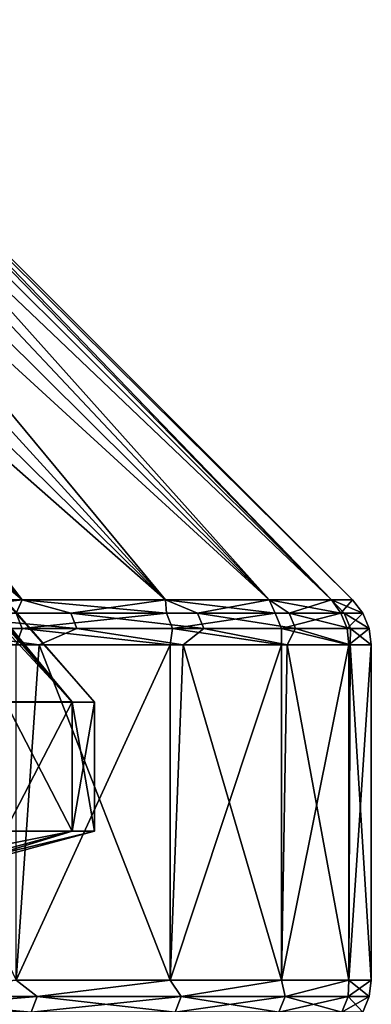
# Model space of a CAD drawing. Header units: millimetres. Extents: x -139 to 106, y -8 to 139.
# Tile 382 of 459: x 37.4 to 39.05, y 134.45 to 139.08. Entities that reach past the tile are written whole.
import ezdxf

# ---------------------------------------------------------------- set-up
doc = ezdxf.new("R2010")
doc.units = ezdxf.units.MM
doc.header["$LTSCALE"] = 53.842063
for name, color, linetype in [('340', 7, 'CONTINUOUS'), ('341', 7, 'CONTINUOUS'), ('342', 7, 'CONTINUOUS'), ('343', 7, 'CONTINUOUS'), ('344', 7, 'CONTINUOUS'), ('345', 7, 'CONTINUOUS'), ('346', 7, 'CONTINUOUS'), ('353', 7, 'CONTINUOUS'), ('357', 7, 'CONTINUOUS'), ('358', 7, 'CONTINUOUS'), ('359', 7, 'CONTINUOUS')]:
    doc.layers.add(name, color=color, linetype=linetype)

msp = doc.modelspace()

# ---------------------------------------------------------------- linework, layer by layer
at = {"layer": '340', "color": 8, "linetype": 'CONTINUOUS'}
for points in [[(37.4807, 134.4856, 7.3375), (37.3822, 134.5629, 7.579), (36.6234, 134.4856, 9.0199), (37.4807, 134.4856, 7.3375)], [(38.1056, 134.5629, 5.7634), (37.3822, 134.5629, 7.579), (37.4807, 134.4856, 7.3375), (38.1056, 134.5629, 5.7634)], [(38.1574, 134.4856, 5.5746), (38.1056, 134.5629, 5.7634), (37.4807, 134.4856, 7.3375), (38.1574, 134.4856, 5.5746)], [(38.6284, 134.5629, 3.8802), (38.1056, 134.5629, 5.7634), (38.1574, 134.4856, 5.5746), (38.6284, 134.5629, 3.8802)], [(38.6461, 134.4856, 3.7507), (38.6284, 134.5629, 3.8802), (38.1574, 134.4856, 5.5746), (38.6461, 134.4856, 3.7507)], [(38.9446, 134.5629, 1.9515), (38.6284, 134.5629, 3.8802), (38.6461, 134.4856, 3.7507), (38.9446, 134.5629, 1.9515)], [(38.9415, 134.4856, 1.8857), (38.9446, 134.5629, 1.9515), (38.6461, 134.4856, 3.7507), (38.9415, 134.4856, 1.8857)], [(39.0403, 134.4856, 0), (38.9446, 134.5629, 1.9515), (38.9415, 134.4856, 1.8857), (39.0403, 134.4856, 0)], [(39.0504, 134.5629, 0), (38.9446, 134.5629, 1.9515), (39.0403, 134.4856, 0), (39.0504, 134.5629, 0)], [(37.4533, 134.4131, 7.3253), (36.6234, 134.4856, 9.0199), (36.5975, 134.4131, 9.005), (37.4533, 134.4131, 7.3253)], [(37.4807, 134.4856, 7.3375), (36.6234, 134.4856, 9.0199), (37.4533, 134.4131, 7.3253), (37.4807, 134.4856, 7.3375)], [(38.1289, 134.4131, 5.5654), (37.4807, 134.4856, 7.3375), (37.4533, 134.4131, 7.3253), (38.1289, 134.4131, 5.5654)], [(38.1574, 134.4856, 5.5746), (37.4807, 134.4856, 7.3375), (38.1289, 134.4131, 5.5654), (38.1574, 134.4856, 5.5746)], [(38.6168, 134.4131, 3.7445), (38.1574, 134.4856, 5.5746), (38.1289, 134.4131, 5.5654), (38.6168, 134.4131, 3.7445)], [(38.6461, 134.4856, 3.7507), (38.1574, 134.4856, 5.5746), (38.6168, 134.4131, 3.7445), (38.6461, 134.4856, 3.7507)], [(38.9117, 134.4131, 1.8825), (38.6461, 134.4856, 3.7507), (38.6168, 134.4131, 3.7445), (38.9117, 134.4131, 1.8825)], [(38.9415, 134.4856, 1.8857), (38.6461, 134.4856, 3.7507), (38.9117, 134.4131, 1.8825), (38.9415, 134.4856, 1.8857)], [(39.0104, 134.4131, 0), (38.9415, 134.4856, 1.8857), (38.9117, 134.4131, 1.8825), (39.0104, 134.4131, 0)], [(39.0403, 134.4856, 0), (38.9415, 134.4856, 1.8857), (39.0104, 134.4131, 0), (39.0403, 134.4856, 0)]]:
    msp.add_3dface(points, dxfattribs=at)
at = {"layer": '341', "color": 8, "linetype": 'CONTINUOUS'}
for points in [[(36.6234, 134.4856, -9.0199), (37.3822, 134.5629, -7.579), (37.4807, 134.4856, -7.3375), (36.6234, 134.4856, -9.0199)], [(37.3822, 134.5629, -7.579), (38.1056, 134.5629, -5.7634), (37.4807, 134.4856, -7.3375), (37.3822, 134.5629, -7.579)], [(37.4807, 134.4856, -7.3375), (38.1056, 134.5629, -5.7634), (38.1574, 134.4856, -5.5746), (37.4807, 134.4856, -7.3375)], [(38.1056, 134.5629, -5.7634), (38.6284, 134.5629, -3.8802), (38.1574, 134.4856, -5.5746), (38.1056, 134.5629, -5.7634)], [(38.1574, 134.4856, -5.5746), (38.6284, 134.5629, -3.8802), (38.6461, 134.4856, -3.7507), (38.1574, 134.4856, -5.5746)], [(38.6284, 134.5629, -3.8802), (38.9446, 134.5629, -1.9516), (38.6461, 134.4856, -3.7507), (38.6284, 134.5629, -3.8802)], [(38.6461, 134.4856, -3.7507), (38.9446, 134.5629, -1.9516), (38.9415, 134.4856, -1.8857), (38.6461, 134.4856, -3.7507)], [(39.0504, 134.5629, 0), (39.0403, 134.4856, 0), (38.9415, 134.4856, -1.8857), (39.0504, 134.5629, 0)], [(38.9446, 134.5629, -1.9516), (39.0504, 134.5629, 0), (38.9415, 134.4856, -1.8857), (38.9446, 134.5629, -1.9516)], [(36.6234, 134.4856, -9.0199), (37.4807, 134.4856, -7.3375), (36.5975, 134.4131, -9.005), (36.6234, 134.4856, -9.0199)], [(36.5975, 134.4131, -9.005), (37.4807, 134.4856, -7.3375), (37.4533, 134.4131, -7.3253), (36.5975, 134.4131, -9.005)], [(37.4807, 134.4856, -7.3375), (38.1574, 134.4856, -5.5746), (37.4533, 134.4131, -7.3253), (37.4807, 134.4856, -7.3375)], [(37.4533, 134.4131, -7.3253), (38.1574, 134.4856, -5.5746), (38.1289, 134.4131, -5.5654), (37.4533, 134.4131, -7.3253)], [(38.1574, 134.4856, -5.5746), (38.6461, 134.4856, -3.7507), (38.1289, 134.4131, -5.5654), (38.1574, 134.4856, -5.5746)], [(38.1289, 134.4131, -5.5654), (38.6461, 134.4856, -3.7507), (38.6168, 134.4131, -3.7445), (38.1289, 134.4131, -5.5654)], [(38.6461, 134.4856, -3.7507), (38.9415, 134.4856, -1.8857), (38.6168, 134.4131, -3.7445), (38.6461, 134.4856, -3.7507)], [(38.6168, 134.4131, -3.7445), (38.9415, 134.4856, -1.8857), (38.9117, 134.4131, -1.8825), (38.6168, 134.4131, -3.7445)], [(39.0403, 134.4856, 0), (39.0104, 134.4131, 0), (38.9117, 134.4131, -1.8825), (39.0403, 134.4856, 0)], [(38.9415, 134.4856, -1.8857), (39.0403, 134.4856, 0), (38.9117, 134.4131, -1.8825), (38.9415, 134.4856, -1.8857)]]:
    msp.add_3dface(points, dxfattribs=at)
at = {"layer": '342', "color": 8, "linetype": 'CONTINUOUS'}
for points in [[(38.1056, 134.5629, -5.7634), (37.3822, 134.5629, -7.579), (38.1056, 136.1386, -5.7634), (38.1056, 134.5629, -5.7634)], [(38.1056, 136.1386, -5.7634), (37.3822, 134.5629, -7.579), (37.3822, 136.1386, -7.579), (38.1056, 136.1386, -5.7634)], [(38.6284, 134.5629, -3.8802), (38.1056, 134.5629, -5.7634), (38.6284, 136.1386, -3.8802), (38.6284, 134.5629, -3.8802)], [(38.6284, 136.1386, -3.8802), (38.1056, 134.5629, -5.7634), (38.1056, 136.1386, -5.7634), (38.6284, 136.1386, -3.8802)], [(38.9446, 134.5629, -1.9516), (38.6284, 134.5629, -3.8802), (38.9446, 136.1386, -1.9516), (38.9446, 134.5629, -1.9516)], [(38.9446, 136.1386, -1.9516), (38.6284, 134.5629, -3.8802), (38.6284, 136.1386, -3.8802), (38.9446, 136.1386, -1.9516)], [(39.0504, 134.5629, 0), (38.9446, 134.5629, -1.9516), (39.0504, 136.1386, 0), (39.0504, 134.5629, 0)], [(39.0504, 136.1386, 0), (38.9446, 134.5629, -1.9516), (38.9446, 136.1386, -1.9516), (39.0504, 136.1386, 0)]]:
    msp.add_3dface(points, dxfattribs=at)
at = {"layer": '343', "color": 8, "linetype": 'CONTINUOUS'}
for points in [[(36.6322, 136.1386, 9.025), (37.3822, 134.5629, 7.579), (37.4899, 136.1386, 7.3416), (36.6322, 136.1386, 9.025)], [(37.3822, 134.5629, 7.579), (38.1056, 134.5629, 5.7634), (37.4899, 136.1386, 7.3416), (37.3822, 134.5629, 7.579)], [(37.4899, 136.1386, 7.3416), (38.1056, 134.5629, 5.7634), (38.167, 136.1386, 5.5778), (37.4899, 136.1386, 7.3416)], [(38.1056, 134.5629, 5.7634), (38.6284, 134.5629, 3.8802), (38.167, 136.1386, 5.5778), (38.1056, 134.5629, 5.7634)], [(38.167, 136.1386, 5.5778), (38.6284, 134.5629, 3.8802), (38.656, 136.1386, 3.7528), (38.167, 136.1386, 5.5778)], [(38.6284, 134.5629, 3.8802), (38.9446, 134.5629, 1.9515), (38.656, 136.1386, 3.7528), (38.6284, 134.5629, 3.8802)], [(38.656, 136.1386, 3.7528), (38.9446, 134.5629, 1.9515), (38.9516, 136.1386, 1.8867), (38.656, 136.1386, 3.7528)], [(38.9446, 134.5629, 1.9515), (39.0504, 134.5629, 0), (38.9516, 136.1386, 1.8867), (38.9446, 134.5629, 1.9515)], [(39.0504, 134.5629, 0), (39.0504, 136.1386, 0), (38.9516, 136.1386, 1.8867), (39.0504, 134.5629, 0)]]:
    msp.add_3dface(points, dxfattribs=at)
at = {"layer": '344', "color": 8, "linetype": 'CONTINUOUS'}
for points in [[(36.5561, 136.3508, -8.9811), (37.4097, 136.3508, -7.3059), (37.3827, 136.2887, -7.4815), (36.5561, 136.3508, -8.9811)], [(37.3827, 136.2887, -7.4815), (37.4097, 136.3508, -7.3059), (38.0886, 136.2887, -5.6875), (37.3827, 136.2887, -7.4815)], [(37.4097, 136.3508, -7.3059), (38.0834, 136.3508, -5.5506), (38.0886, 136.2887, -5.6875), (37.4097, 136.3508, -7.3059)], [(38.0834, 136.3508, -5.5506), (38.5701, 136.3508, -3.7346), (38.5986, 136.2887, -3.8283), (38.0834, 136.3508, -5.5506)], [(38.0886, 136.2887, -5.6875), (38.0834, 136.3508, -5.5506), (38.5986, 136.2887, -3.8283), (38.0886, 136.2887, -5.6875)], [(38.5701, 136.3508, -3.7346), (38.8642, 136.3508, -1.8776), (38.907, 136.2887, -1.9252), (38.5701, 136.3508, -3.7346)], [(38.5986, 136.2887, -3.8283), (38.5701, 136.3508, -3.7346), (38.907, 136.2887, -1.9252), (38.5986, 136.2887, -3.8283)], [(38.8642, 136.3508, -1.8776), (38.9626, 136.3508, 0), (38.907, 136.2887, -1.9252), (38.8642, 136.3508, -1.8776)], [(38.907, 136.2887, -1.9252), (38.9626, 136.3508, 0), (39.0102, 136.2887, 0), (38.907, 136.2887, -1.9252)], [(37.41, 136.2163, -7.494), (36.5149, 136.2163, -9.2052), (37.3827, 136.2887, -7.4815), (37.41, 136.2163, -7.494)], [(37.41, 136.2163, -7.494), (37.3827, 136.2887, -7.4815), (38.0886, 136.2887, -5.6875), (37.41, 136.2163, -7.494)], [(38.1171, 136.2163, -5.697), (37.41, 136.2163, -7.494), (38.0886, 136.2887, -5.6875), (38.1171, 136.2163, -5.697)], [(38.1171, 136.2163, -5.697), (38.0886, 136.2887, -5.6875), (38.5986, 136.2887, -3.8283), (38.1171, 136.2163, -5.697)], [(38.628, 136.2163, -3.8346), (38.1171, 136.2163, -5.697), (38.5986, 136.2887, -3.8283), (38.628, 136.2163, -3.8346)], [(38.628, 136.2163, -3.8346), (38.5986, 136.2887, -3.8283), (38.907, 136.2887, -1.9252), (38.628, 136.2163, -3.8346)], [(38.9369, 136.2163, -1.9284), (38.628, 136.2163, -3.8346), (38.907, 136.2887, -1.9252), (38.9369, 136.2163, -1.9284)], [(38.9369, 136.2163, -1.9284), (38.907, 136.2887, -1.9252), (39.0102, 136.2887, 0), (38.9369, 136.2163, -1.9284)], [(39.0402, 136.2163, 0), (38.9369, 136.2163, -1.9284), (39.0102, 136.2887, 0), (39.0402, 136.2163, 0)], [(37.41, 136.2163, -7.494), (37.3822, 136.1386, -7.579), (36.5149, 136.2163, -9.2052), (37.41, 136.2163, -7.494)], [(38.1056, 136.1386, -5.7634), (37.3822, 136.1386, -7.579), (37.41, 136.2163, -7.494), (38.1056, 136.1386, -5.7634)], [(38.1171, 136.2163, -5.697), (38.1056, 136.1386, -5.7634), (37.41, 136.2163, -7.494), (38.1171, 136.2163, -5.697)], [(38.6284, 136.1386, -3.8802), (38.1056, 136.1386, -5.7634), (38.1171, 136.2163, -5.697), (38.6284, 136.1386, -3.8802)], [(38.628, 136.2163, -3.8346), (38.6284, 136.1386, -3.8802), (38.1171, 136.2163, -5.697), (38.628, 136.2163, -3.8346)], [(38.9446, 136.1386, -1.9516), (38.6284, 136.1386, -3.8802), (38.628, 136.2163, -3.8346), (38.9446, 136.1386, -1.9516)], [(38.9369, 136.2163, -1.9284), (38.9446, 136.1386, -1.9516), (38.628, 136.2163, -3.8346), (38.9369, 136.2163, -1.9284)], [(39.0402, 136.2163, 0), (38.9446, 136.1386, -1.9516), (38.9369, 136.2163, -1.9284), (39.0402, 136.2163, 0)], [(39.0504, 136.1386, 0), (38.9446, 136.1386, -1.9516), (39.0402, 136.2163, 0), (39.0504, 136.1386, 0)]]:
    msp.add_3dface(points, dxfattribs=at)
at = {"layer": '345', "color": 8, "linetype": 'CONTINUOUS'}
for points in [[(37.4097, 136.3508, 7.3059), (36.5561, 136.3508, 8.9811), (36.8836, 136.2887, 8.4897), (37.4097, 136.3508, 7.3059)], [(37.6393, 136.2887, 6.892), (37.4097, 136.3508, 7.3059), (36.8836, 136.2887, 8.4897), (37.6393, 136.2887, 6.892)], [(38.0835, 136.3508, 5.5506), (37.4097, 136.3508, 7.3059), (37.6393, 136.2887, 6.892), (38.0835, 136.3508, 5.5506)], [(38.2347, 136.2887, 5.228), (38.0835, 136.3508, 5.5506), (37.6393, 136.2887, 6.892), (38.2347, 136.2887, 5.228)], [(38.5701, 136.3508, 3.7345), (38.0835, 136.3508, 5.5506), (38.2347, 136.2887, 5.228), (38.5701, 136.3508, 3.7345)], [(38.6642, 136.2887, 3.5135), (38.5701, 136.3508, 3.7345), (38.2347, 136.2887, 5.228), (38.6642, 136.2887, 3.5135)], [(38.8642, 136.3508, 1.8776), (38.5701, 136.3508, 3.7345), (38.6642, 136.2887, 3.5135), (38.8642, 136.3508, 1.8776)], [(38.9235, 136.2887, 1.7653), (38.8642, 136.3508, 1.8776), (38.6642, 136.2887, 3.5135), (38.9235, 136.2887, 1.7653)], [(39.0102, 136.2887, 0), (38.9626, 136.3508, 0), (38.8642, 136.3508, 1.8776), (39.0102, 136.2887, 0)], [(39.0102, 136.2887, 0), (38.8642, 136.3508, 1.8776), (38.9235, 136.2887, 1.7653), (39.0102, 136.2887, 0)], [(36.9101, 136.2163, 8.5039), (37.667, 136.2163, 6.9035), (36.8836, 136.2887, 8.4897), (36.9101, 136.2163, 8.5039)], [(37.667, 136.2163, 6.9035), (37.6393, 136.2887, 6.892), (36.8836, 136.2887, 8.4897), (37.667, 136.2163, 6.9035)], [(37.667, 136.2163, 6.9035), (38.2634, 136.2163, 5.2367), (37.6393, 136.2887, 6.892), (37.667, 136.2163, 6.9035)], [(38.2634, 136.2163, 5.2367), (38.2347, 136.2887, 5.228), (37.6393, 136.2887, 6.892), (38.2634, 136.2163, 5.2367)], [(38.2634, 136.2163, 5.2367), (38.6936, 136.2163, 3.5194), (38.2347, 136.2887, 5.228), (38.2634, 136.2163, 5.2367)], [(38.6936, 136.2163, 3.5194), (38.6642, 136.2887, 3.5135), (38.2347, 136.2887, 5.228), (38.6936, 136.2163, 3.5194)], [(38.6936, 136.2163, 3.5194), (38.9534, 136.2163, 1.7682), (38.6642, 136.2887, 3.5135), (38.6936, 136.2163, 3.5194)], [(38.9534, 136.2163, 1.7682), (38.9235, 136.2887, 1.7653), (38.6642, 136.2887, 3.5135), (38.9534, 136.2163, 1.7682)], [(39.0402, 136.2163, 0), (39.0102, 136.2887, 0), (38.9235, 136.2887, 1.7653), (39.0402, 136.2163, 0)], [(38.9534, 136.2163, 1.7682), (39.0402, 136.2163, 0), (38.9235, 136.2887, 1.7653), (38.9534, 136.2163, 1.7682)], [(36.6322, 136.1386, 9.025), (37.4899, 136.1386, 7.3416), (36.9101, 136.2163, 8.5039), (36.6322, 136.1386, 9.025)], [(36.9101, 136.2163, 8.5039), (37.4899, 136.1386, 7.3416), (37.667, 136.2163, 6.9035), (36.9101, 136.2163, 8.5039)], [(37.4899, 136.1386, 7.3416), (38.167, 136.1386, 5.5778), (37.667, 136.2163, 6.9035), (37.4899, 136.1386, 7.3416)], [(37.667, 136.2163, 6.9035), (38.167, 136.1386, 5.5778), (38.2634, 136.2163, 5.2367), (37.667, 136.2163, 6.9035)], [(38.167, 136.1386, 5.5778), (38.656, 136.1386, 3.7528), (38.2634, 136.2163, 5.2367), (38.167, 136.1386, 5.5778)], [(38.2634, 136.2163, 5.2367), (38.656, 136.1386, 3.7528), (38.6936, 136.2163, 3.5194), (38.2634, 136.2163, 5.2367)], [(38.656, 136.1386, 3.7528), (38.9516, 136.1386, 1.8867), (38.6936, 136.2163, 3.5194), (38.656, 136.1386, 3.7528)], [(38.6936, 136.2163, 3.5194), (38.9516, 136.1386, 1.8867), (38.9534, 136.2163, 1.7682), (38.6936, 136.2163, 3.5194)], [(38.9516, 136.1386, 1.8867), (39.0504, 136.1386, 0), (38.9534, 136.2163, 1.7682), (38.9516, 136.1386, 1.8867)], [(39.0504, 136.1386, 0), (39.0402, 136.2163, 0), (38.9534, 136.2163, 1.7682), (39.0504, 136.1386, 0)]]:
    msp.add_3dface(points, dxfattribs=at)
at = {"layer": '346', "color": 8, "linetype": 'CONTINUOUS'}
for points in [[(36.5561, 136.3508, 8.9811), (37.4097, 136.3508, 7.3059), (34.194, 139.0783, 7.6173), (36.5561, 136.3508, 8.9811)], [(34.194, 139.0783, 7.6173), (37.4097, 136.3508, 7.3059), (34.6146, 139.0783, 6.8373), (34.194, 139.0783, 7.6173)], [(37.4097, 136.3508, -7.3059), (36.5561, 136.3508, -8.9811), (34.6146, 139.0783, -6.8373), (37.4097, 136.3508, -7.3059)], [(34.9891, 139.0783, -6.0341), (37.4097, 136.3508, -7.3059), (34.6146, 139.0783, -6.8373), (34.9891, 139.0783, -6.0341)], [(34.6146, 139.0783, 6.8373), (37.4097, 136.3508, 7.3059), (34.9891, 139.0783, 6.0341), (34.6146, 139.0783, 6.8373)], [(35.3163, 139.0783, -5.2106), (37.4097, 136.3508, -7.3059), (34.9891, 139.0783, -6.0341), (35.3163, 139.0783, -5.2106)], [(37.4097, 136.3508, 7.3059), (38.0835, 136.3508, 5.5506), (34.9891, 139.0783, 6.0341), (37.4097, 136.3508, 7.3059)], [(34.9891, 139.0783, 6.0341), (38.0835, 136.3508, 5.5506), (35.3163, 139.0783, 5.2105), (34.9891, 139.0783, 6.0341)], [(38.0834, 136.3508, -5.5506), (37.4097, 136.3508, -7.3059), (35.3163, 139.0783, -5.2106), (38.0834, 136.3508, -5.5506)], [(35.595, 139.0783, -4.3693), (38.0834, 136.3508, -5.5506), (35.3163, 139.0783, -5.2106), (35.595, 139.0783, -4.3693)], [(35.3163, 139.0783, 5.2105), (38.0835, 136.3508, 5.5506), (35.5951, 139.0783, 4.3693), (35.3163, 139.0783, 5.2105)], [(35.8244, 139.0783, -3.5134), (38.0834, 136.3508, -5.5506), (35.595, 139.0783, -4.3693), (35.8244, 139.0783, -3.5134)], [(38.0835, 136.3508, 5.5506), (38.5701, 136.3508, 3.7345), (35.5951, 139.0783, 4.3693), (38.0835, 136.3508, 5.5506)], [(35.5951, 139.0783, 4.3693), (38.5701, 136.3508, 3.7345), (35.8244, 139.0783, 3.5133), (35.5951, 139.0783, 4.3693)], [(38.5701, 136.3508, -3.7346), (38.0834, 136.3508, -5.5506), (35.8244, 139.0783, -3.5134), (38.5701, 136.3508, -3.7346)], [(36.0036, 139.0783, -2.6455), (38.5701, 136.3508, -3.7346), (35.8244, 139.0783, -3.5134), (36.0036, 139.0783, -2.6455)], [(35.8244, 139.0783, 3.5133), (38.5701, 136.3508, 3.7345), (36.0036, 139.0783, 2.6455), (35.8244, 139.0783, 3.5133)], [(36.1321, 139.0783, -1.7686), (38.5701, 136.3508, -3.7346), (36.0036, 139.0783, -2.6455), (36.1321, 139.0783, -1.7686)], [(38.5701, 136.3508, 3.7345), (38.8642, 136.3508, 1.8776), (36.0036, 139.0783, 2.6455), (38.5701, 136.3508, 3.7345)], [(36.0036, 139.0783, 2.6455), (38.8642, 136.3508, 1.8776), (36.1321, 139.0783, 1.7686), (36.0036, 139.0783, 2.6455)], [(38.8642, 136.3508, -1.8776), (38.5701, 136.3508, -3.7346), (36.1321, 139.0783, -1.7686), (38.8642, 136.3508, -1.8776)], [(36.2093, 139.0783, -0.8858), (38.8642, 136.3508, -1.8776), (36.1321, 139.0783, -1.7686), (36.2093, 139.0783, -0.8858)], [(36.1321, 139.0783, 1.7686), (38.8642, 136.3508, 1.8776), (36.2093, 139.0783, 0.8858), (36.1321, 139.0783, 1.7686)], [(38.8642, 136.3508, 1.8776), (38.9626, 136.3508, 0), (36.2093, 139.0783, 0.8858), (38.8642, 136.3508, 1.8776)], [(36.2093, 139.0783, 0.8858), (38.9626, 136.3508, 0), (36.2351, 139.0783, 0), (36.2093, 139.0783, 0.8858)], [(36.2351, 139.0783, 0), (38.8642, 136.3508, -1.8776), (36.2093, 139.0783, -0.8858), (36.2351, 139.0783, 0)], [(38.9626, 136.3508, 0), (38.8642, 136.3508, -1.8776), (36.2351, 139.0783, 0), (38.9626, 136.3508, 0)]]:
    msp.add_3dface(points, dxfattribs=at)
at = {"layer": '353', "color": 8, "linetype": 'CONTINUOUS'}
for points in [[(37.3967, 134.2629, -1.8473), (37.5004, 134.2629, 0), (36.8005, 134.8629, -1.7801), (37.3967, 134.2629, -1.8473)], [(36.8005, 134.8629, -1.7801), (37.5004, 134.2629, 0), (36.9004, 134.8629), (36.8005, 134.8629, -1.7801)], [(37.5004, 134.2629, 0), (37.3967, 134.2629, 1.8473), (36.9004, 134.8629), (37.5004, 134.2629, 0)]]:
    msp.add_3dface(points, dxfattribs=at)
at = {"layer": '357', "color": 8, "linetype": 'CONTINUOUS'}
for points in [[(36.8005, 135.0351, 1.7801), (36.5018, 135.0351, 3.5379), (37.645, 135.263, 1.8785), (36.8005, 135.0351, 1.7801)], [(37.645, 135.263, 1.8785), (36.5018, 135.0351, 3.5379), (37.33, 135.263, 3.7314), (37.645, 135.263, 1.8785)], [(37.7504, 135.2629, 0.002), (36.8005, 135.0351, 1.7801), (37.645, 135.263, 1.8785), (37.7504, 135.2629, 0.002)], [(36.9004, 135.0351), (36.8005, 135.0351, 1.7801), (37.7504, 135.2629, 0.002), (36.9004, 135.0351)], [(36.8005, 135.0351, -1.7801), (36.9004, 135.0351), (37.645, 135.2628, -1.8745), (36.8005, 135.0351, -1.7801)], [(37.33, 135.2628, -3.7274), (36.8005, 135.0351, -1.7801), (37.645, 135.2628, -1.8745), (37.33, 135.2628, -3.7274)], [(37.645, 135.2628, -1.8745), (36.9004, 135.0351), (37.7504, 135.2629, 0.002), (37.645, 135.2628, -1.8745)]]:
    msp.add_3dface(points, dxfattribs=at)
at = {"layer": '358', "color": 8, "linetype": 'CONTINUOUS'}
for points in [[(37.329, 135.8709, -3.7317), (37.33, 135.2628, -3.7274), (37.6444, 135.8706, -1.8796), (37.329, 135.8709, -3.7317)], [(37.33, 135.2628, -3.7274), (37.645, 135.2628, -1.8745), (37.6444, 135.8706, -1.8796), (37.33, 135.2628, -3.7274)], [(37.645, 135.263, 1.8785), (37.33, 135.263, 3.7314), (37.3316, 135.8698, 3.7246), (37.645, 135.263, 1.8785)], [(37.6457, 135.8701, 1.8722), (37.645, 135.263, 1.8785), (37.3316, 135.8698, 3.7246), (37.6457, 135.8701, 1.8722)], [(37.6444, 135.8706, -1.8796), (37.645, 135.2628, -1.8745), (37.7504, 135.8704, -0.0038), (37.6444, 135.8706, -1.8796)], [(37.645, 135.2628, -1.8745), (37.7504, 135.2629, 0.002), (37.7504, 135.8704, -0.0038), (37.645, 135.2628, -1.8745)], [(37.7504, 135.2629, 0.002), (37.645, 135.263, 1.8785), (37.6457, 135.8701, 1.8722), (37.7504, 135.2629, 0.002)], [(37.7504, 135.8704, -0.0038), (37.7504, 135.2629, 0.002), (37.6457, 135.8701, 1.8722), (37.7504, 135.8704, -0.0038)]]:
    msp.add_3dface(points, dxfattribs=at)
at = {"layer": '359', "color": 8, "linetype": 'CONTINUOUS'}
for points in [[(37.329, 135.8709, -3.7317), (37.6444, 135.8706, -1.8796), (35.6144, 138.0593, -2.5767), (37.329, 135.8709, -3.7317)], [(35.6144, 138.0593, -2.5767), (37.6444, 135.8706, -1.8796), (35.7395, 138.0593, -1.7229), (35.6144, 138.0593, -2.5767)], [(35.7395, 138.0593, -1.7229), (37.6444, 135.8706, -1.8796), (35.8148, 138.0593, -0.8628), (35.7395, 138.0593, -1.7229)], [(37.6457, 135.8701, 1.8722), (37.3316, 135.8698, 3.7246), (35.7395, 138.0593, 1.7229), (37.6457, 135.8701, 1.8722)], [(35.8148, 138.0593, 0.8628), (37.6457, 135.8701, 1.8722), (35.7395, 138.0593, 1.7229), (35.8148, 138.0593, 0.8628)], [(37.6444, 135.8706, -1.8796), (37.7504, 135.8704, -0.0038), (35.8148, 138.0593, -0.8628), (37.6444, 135.8706, -1.8796)], [(35.8148, 138.0593, -0.8628), (37.7504, 135.8704, -0.0038), (35.8399, 138.0593, 0), (35.8148, 138.0593, -0.8628)], [(35.8399, 138.0593, 0), (37.6457, 135.8701, 1.8722), (35.8148, 138.0593, 0.8628), (35.8399, 138.0593, 0)], [(37.7504, 135.8704, -0.0038), (37.6457, 135.8701, 1.8722), (35.8399, 138.0593, 0), (37.7504, 135.8704, -0.0038)]]:
    msp.add_3dface(points, dxfattribs=at)

doc.saveas('drawing.dxf')
